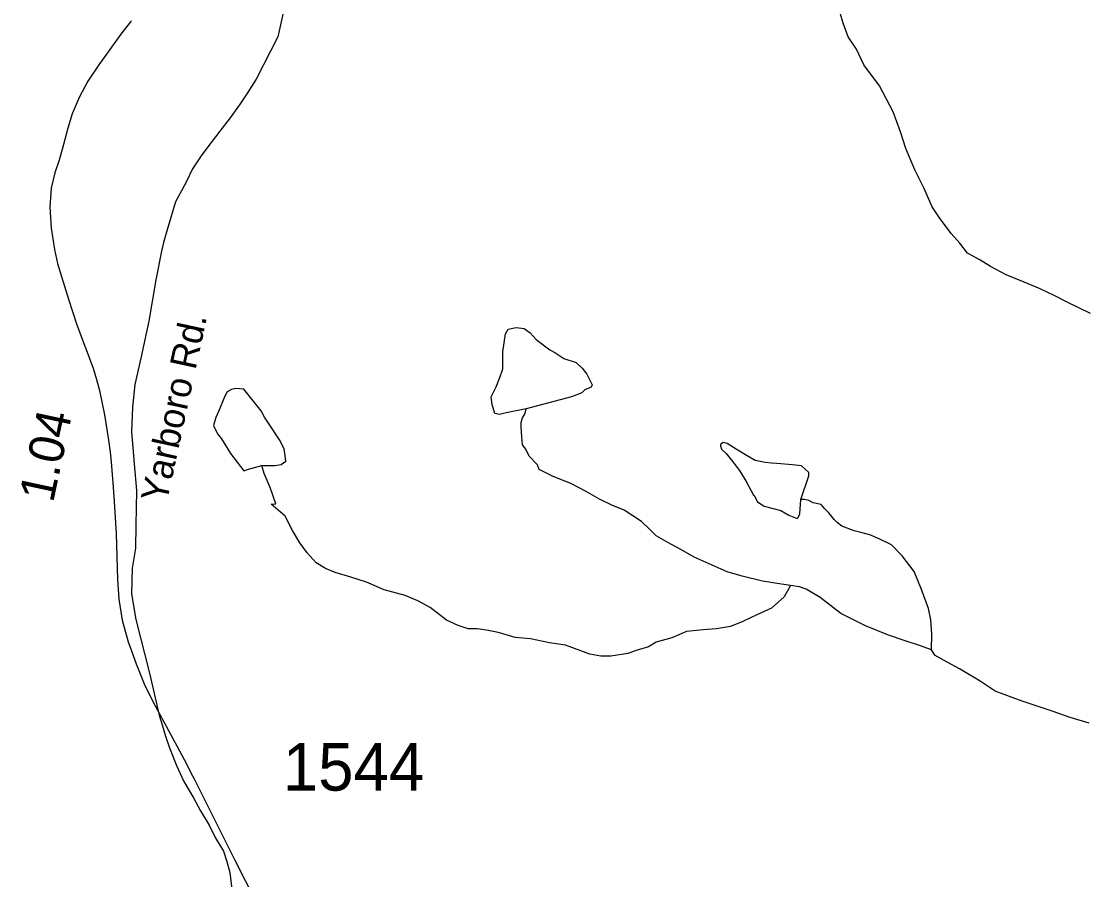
# Model space of a CAD drawing. Extents: x 1950930 to 2061844, y 904556 to 1017002.
# Drawn here: x 2018830 to 2022647, y 957112 to 960180 of the extents above; entities that cross this region are included whole.
import ezdxf

# ---------------------------------------------------------------- set-up
doc = ezdxf.new("R2010")
doc.units = 0
for name, color, linetype in [('Exist Hydrographic Misc Water Feature', 7, 'Continuous'), ('Exist Road Primary US Structure Standard Bridge CELL', 7, 'Continuous'), ('Exist Road Secondary Type 51 Attributed', 7, 'Continuous'), ('Exist Road Secondary Type 51 Label', 7, 'Continuous'), ('Exist Road Secondary Type 51 Number Label', 7, 'Continuous')]:
    doc.layers.add(name, color=color, linetype=linetype)

msp = doc.modelspace()

# ---------------------------------------------------------------- linework, layer by layer
at = {"layer": 'Exist Hydrographic Misc Water Feature'}
for p, q in [((2019224.8, 960182.4), (2019220.7, 960178.1)), ((2019178.6, 958115), (2019191.5, 958039.5))]:
    msp.add_line(p, q, dxfattribs=at)
for points in [[(2022653.7, 959135.7), (2022571.8, 959175.8), (2022523.8, 959199.8), (2022473.7, 959223.8), (2022415.8, 959247.7), (2022351.7, 959273.6), (2022295.5, 959303.6), (2022255.7, 959329.4), (2022213.5, 959351.6), (2022185.7, 959387.6), (2022155.6, 959421.4), (2022113.4, 959477.4), (2022087.6, 959517.3), (2022057.6, 959585.6), (2022025.4, 959649.6), (2021993.5, 959725.4), (2021973.4, 959785.5), (2021947.3, 959857.3), (2021899.4, 959949.5), (2021843.2, 960025.2), (2021817.1, 960081.2), (2021787.2, 960125.4), (2021769.1, 960173.4), (2021755, 960221.3)], [(2019220.7, 960178.1), (2019185.6, 960133.9), (2019107.7, 960025.2), (2019068.5, 959965.9)], [(2019220.7, 960178.1), (2019185.6, 960133.9), (2019107.7, 960025.2), (2019068.5, 959965.9)], [(2019068.5, 959965.9), (2019036.7, 959908.2), (2019012.5, 959850.1), (2018996.5, 959798.1), (2018980.7, 959739.8)], [(2019068.5, 959965.9), (2019036.7, 959908.2), (2019012.5, 959850.1), (2018996.5, 959798.1), (2018980.7, 959739.8)], [(2018980.7, 959739.8), (2018965.4, 959683.9), (2018950.6, 959638.7)], [(2018980.7, 959739.8), (2018965.4, 959683.9), (2018950.6, 959638.7)], [(2018950.6, 959638.7), (2018936.7, 959583.5), (2018932.8, 959515.6), (2018936.7, 959440.7), (2018948.6, 959364.6), (2018959.6, 959315.1)], [(2018950.6, 959638.7), (2018936.7, 959583.5), (2018932.8, 959515.6), (2018936.7, 959440.7), (2018948.6, 959364.6), (2018959.6, 959315.1)], [(2018959.6, 959315.1), (2018998.6, 959186.6), (2019028.5, 959095), (2019087.6, 958940.1), (2019098.7, 958900.3)], [(2018959.6, 959315.1), (2018998.6, 959186.6), (2019028.5, 959095), (2019087.6, 958940.1), (2019098.7, 958900.3)], [(2020635.9, 958794.6), (2020563.8, 958780.3), (2020540, 958774.3), (2020524, 958778.5), (2020513.9, 958810.2), (2020509.9, 958838.5), (2020528, 958874.3), (2020541.8, 958906.5), (2020552, 958938.4), (2020551.7, 958958.4), (2020551.9, 958998.5), (2020561.8, 959062.6), (2020571.6, 959080.4), (2020599.7, 959086.4), (2020627.8, 959082.6), (2020649.8, 959066.3), (2020671.6, 959042.6), (2020719.8, 959006.5), (2020737.9, 958996.6), (2020770, 958974.6), (2020814, 958960.6), (2020835.9, 958940.7), (2020851.8, 958918.7), (2020871.7, 958880.6), (2020867.9, 958872.5), (2020845.7, 958862.8), (2020834, 958852.5), (2020798, 958838.5), (2020635.9, 958794.6)], [(2019098.7, 958900.3), (2019109.5, 958860.9), (2019127.6, 958773.7), (2019137.4, 958714.1)], [(2019098.7, 958900.3), (2019109.5, 958860.9), (2019127.6, 958773.7), (2019137.4, 958714.1)], [(2019689.9, 958592), (2019738.2, 958592), (2019759.9, 958595.8), (2019775.9, 958607.9), (2019774, 958628), (2019769.9, 958652), (2019753.8, 958683.9), (2019725.8, 958725.8), (2019699.7, 958765.7), (2019687.7, 958788), (2019625.7, 958865.7), (2019597.8, 958867.9), (2019581.7, 958863.7), (2019565.8, 958855.8), (2019557.9, 958839.9), (2019535.8, 958785.9), (2019525.8, 958763.8), (2019518, 958735.7), (2019531.8, 958705.9), (2019545.9, 958687.9), (2019577.9, 958635.7), (2019625.9, 958574), (2019642.1, 958579.9), (2019689.9, 958592)], [(2021580.4, 958163), (2021532.4, 958170.8), (2021480.4, 958178.8), (2021408.2, 958197.1), (2021354.4, 958212.9), (2021236.3, 958264.9), (2021188.4, 958292.8), (2021142.3, 958316.8), (2021100.1, 958340.6), (2021076.3, 958364.7), (2021048.3, 958392.6), (2020986.1, 958432.6), (2020942.2, 958450.5), (2020898, 958472.5), (2020848.1, 958500.7), (2020798.1, 958526.7), (2020730.1, 958554.4), (2020682, 958578.3), (2020676.1, 958594.5), (2020645.9, 958626.3), (2020633.9, 958650.5), (2020622.1, 958666.5), (2020620.1, 958694.5), (2020617.9, 958730.3), (2020617.9, 958746.4), (2020621.8, 958762.4), (2020632, 958778.6), (2020635.9, 958794.6)], [(2019137.4, 958714.1), (2019142.5, 958682.8), (2019147.7, 958639.7)], [(2019137.4, 958714.1), (2019142.5, 958682.8), (2019147.7, 958639.7)], [(2021618, 958471), (2021646, 958555.1), (2021646.3, 958567.2), (2021620.2, 958591.1), (2021588.1, 958595), (2021532.1, 958599.1), (2021512.1, 958601.2), (2021490.1, 958602.9), (2021454.2, 958610.9), (2021426, 958626.9), (2021386.1, 958651), (2021354, 958671.1), (2021340, 958675), (2021330, 958667), (2021329.9, 958663), (2021333.9, 958650.8), (2021350, 958635.1), (2021370.2, 958611), (2021398, 958575), (2021422.1, 958535.1), (2021448, 958487), (2021450.3, 958485), (2021462.3, 958463.1), (2021486.2, 958447.1), (2021518.2, 958438.9), (2021546.3, 958431.1), (2021574.2, 958415.1), (2021604.1, 958403), (2021608.2, 958407.2), (2021614.3, 958419.2), (2021618, 958471)], [(2019147.7, 958639.7), (2019151.6, 958605.5), (2019155.2, 958559.1)], [(2019147.7, 958639.7), (2019151.6, 958605.5), (2019155.2, 958559.1)], [(2021580.4, 958163), (2021558.3, 958123.1), (2021512.5, 958083), (2021460.5, 958058.8), (2021410.4, 958034.9), (2021366.4, 958016.8), (2021316.4, 958008.9), (2021268.4, 958004.7), (2021208.5, 957998.7), (2021156.5, 957976.8), (2021100.4, 957960.6), (2021072.5, 957944.7), (2021028.6, 957930.6), (2020998.5, 957920.7), (2020938.6, 957910.8), (2020902.5, 957910.5), (2020862.6, 957918.6), (2020776.3, 957950.6), (2020718.4, 957958.3), (2020650.4, 957972.5), (2020596.4, 957978.2), (2020540.3, 957994.5), (2020500.4, 958002.2), (2020460.5, 958008.3), (2020428.3, 958008.3), (2020392.5, 958020.2), (2020350.2, 958040.1), (2020292.4, 958084.3), (2020248.3, 958108.2), (2020202.4, 958128.2), (2020128.3, 958148.1), (2020064.3, 958176), (2020008.2, 958193.9), (2019952.4, 958210.2), (2019918.2, 958224), (2019884.2, 958244.1), (2019852.1, 958279.8), (2019826.3, 958315.8), (2019800.3, 958360), (2019774.1, 958411.7), (2019724.1, 958453.8), (2019740.3, 958455.8), (2019720.1, 958513.9), (2019698.2, 958563.9), (2019689.9, 958592)], [(2019155.2, 958559.1), (2019157.5, 958530.7), (2019160.8, 958481.1)], [(2019155.2, 958559.1), (2019157.5, 958530.7), (2019160.8, 958481.1)], [(2019160.8, 958481.1), (2019169.6, 958349.7), (2019174.5, 958185), (2019178.6, 958115)], [(2019160.8, 958481.1), (2019169.6, 958349.7), (2019174.5, 958185), (2019178.6, 958115)], [(2022084.7, 957933.3), (2022086.5, 957989.4), (2022082.3, 958041.3), (2022074.3, 958081.2), (2022048.5, 958149.3), (2022022.2, 958213.2), (2021980.4, 958269.2), (2021942.2, 958309.4), (2021900.2, 958329.3), (2021864.2, 958345.1), (2021832.2, 958353.3), (2021808.3, 958359.1), (2021764.4, 958375.1), (2021748.2, 958387.2), (2021736.3, 958399.3), (2021718.1, 958423), (2021710.1, 958431), (2021702.3, 958439.1), (2021690.2, 958453.1), (2021662.1, 958459.3), (2021646.2, 958467.1), (2021630.2, 958471.1), (2021618, 958471)], [(2022084.7, 957933.3), (2022042.3, 957949.3), (2021990.5, 957965.4), (2021930.5, 957985.4), (2021848.5, 958019.2), (2021760.5, 958063.1), (2021686.2, 958121.1), (2021636.3, 958151), (2021612.2, 958159), (2021580.4, 958163)], [(2019191.5, 958039.5), (2019212.7, 957961.7), (2019224.1, 957929.4)], [(2019191.5, 958039.5), (2019212.7, 957961.7), (2019224.1, 957929.4)], [(2019224.1, 957929.4), (2019240.5, 957883.2), (2019272.5, 957806.4)], [(2019224.1, 957929.4), (2019240.5, 957883.2), (2019272.5, 957806.4)], [(2022648.6, 957671.5), (2022580.8, 957691.6), (2022516.6, 957713.7), (2022404.8, 957751.4), (2022312.6, 957785.5), (2022258.6, 957821.4), (2022184.7, 957865.3), (2022140.5, 957889.5), (2022098.4, 957913.3), (2022084.7, 957933.3)], [(2019272.5, 957806.4), (2019308.6, 957733.2), (2019355, 957647.6)], [(2019272.5, 957806.4), (2019308.6, 957733.2), (2019355, 957647.6)], [(2019355, 957647.6), (2019412.6, 957541.1), (2019442.5, 957482.9)], [(2019355, 957647.6), (2019412.6, 957541.1), (2019442.5, 957482.9)], [(2019442.5, 957482.9), (2019450.5, 957467.3), (2019592.4, 957183.8)], [(2019442.5, 957482.9), (2019450.5, 957467.3), (2019592.4, 957183.8)], [(2019592.4, 957183.8), (2019705.6, 956961.7), (2019741.7, 956884.5), (2019778, 956795.7)], [(2019592.4, 957183.8), (2019705.6, 956961.7), (2019741.7, 956884.5), (2019778, 956795.7)]]:
    msp.add_lwpolyline(points, dxfattribs=at)
at = {"layer": 'Exist Road Secondary Type 51 Attributed'}
msp.add_lwpolyline([(2019786.5, 960302.3), (2019747.4, 960125.3), (2019669.7, 959973.2), (2019636.9, 959920.8), (2019612.5, 959885.6), (2019577.3, 959834.8), (2019540.2, 959787.8), (2019508.9, 959746.7), (2019475.7, 959702.7), (2019442.4, 959652.8), (2019420, 959605.9), (2019381.8, 959535.4), (2019351.5, 959434.7), (2019339.3, 959389.2), (2019331.5, 959358.9), (2019311, 959256.2), (2019286.1, 959108), (2019257.7, 958975.9), (2019235.7, 958881.7), (2019227.6, 958801.6), (2019223.8, 958713.7), (2019233.3, 958598.3), (2019241.6, 958502.7), (2019239.7, 958378.7), (2019239.1, 958297), (2019226.1, 958225.7), (2019224, 958133.2), (2019239.6, 958042.2), (2019288.3, 957849.7), (2019323.2, 957700.3), (2019334, 957665.1), (2019345.7, 957625), (2019360.3, 957583), (2019384.8, 957520.4), (2019411.7, 957463.1), (2019445.9, 957404.4), (2019471.3, 957358.5), (2019501.6, 957306.6), (2019523.1, 957262.6), (2019552.9, 957214.2), (2019564.6, 957177), (2019576.3, 957137.9), (2019582.8, 957077.7)], dxfattribs=at)

# ---------------------------------------------------------------- texts
at = {"layer": 'Exist Road Primary US Structure Standard Bridge CELL'}
msp.add_text('1.04', height=125, rotation=77.8865, dxfattribs=at).set_placement((2018943.6, 958456.5))
at = {"layer": 'Exist Road Secondary Type 51 Label'}
msp.add_text('Yarboro Rd.', height=95, rotation=77.7603, dxfattribs=at).set_placement((2019349.7, 958455.1))
at = {"layer": 'Exist Road Secondary Type 51 Number Label'}
msp.add_text('1544', height=170, dxfattribs=at).set_placement((2019765.3, 957430.3))

doc.saveas('drawing.dxf')
